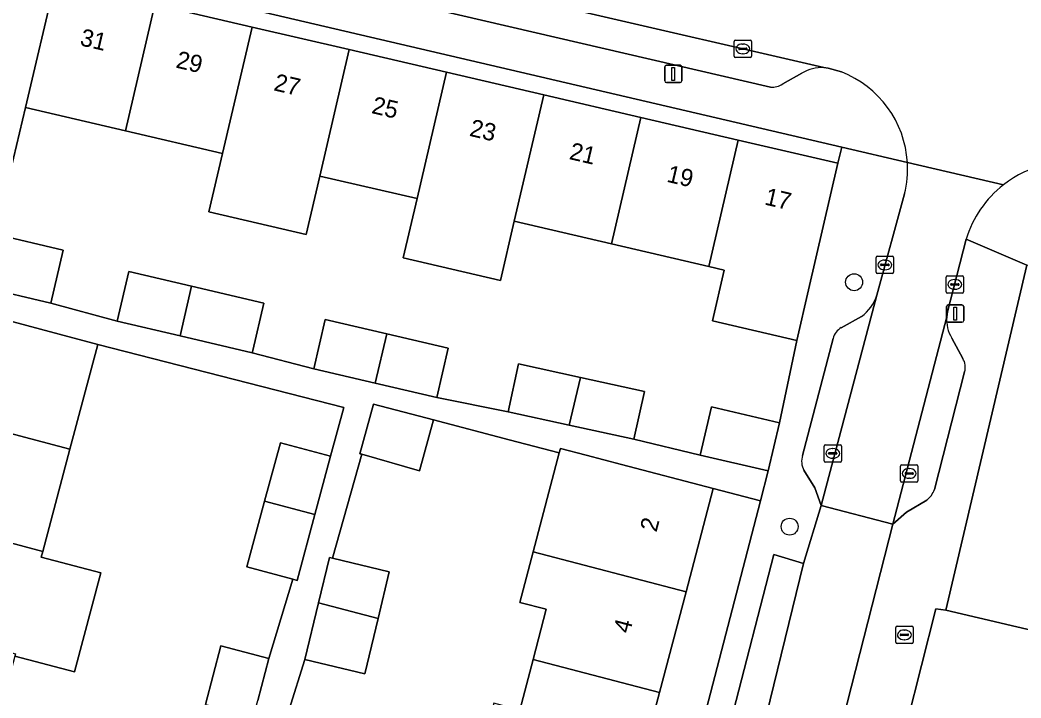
# Model space of a CAD drawing. Extents: x 163683 to 164494, y 382709 to 383872.
# Drawn here: x 163855.9 to 163913.7, y 383286 to 383325.1 of the extents above; entities that cross this region are included whole.
import ezdxf

# ---------------------------------------------------------------- set-up
doc = ezdxf.new("R2010")
doc.units = 0
for name, color, linetype in [('IMGEO_Boom', 7, 'Continuous'), ('IMGEO_Brandkraan', 7, 'Continuous'), ('IMGEO_Erf', 7, 'Continuous'), ('IMGEO_Kolk', 7, 'Continuous'), ('IMGEO_Lichtmast', 7, 'Continuous'), ('IMGEO_Pand', 7, 'Continuous'), ('IMGEO_Pand_nummerreeks', 7, 'Continuous'), ('IMGEO_Parkeervlak_open', 7, 'Continuous'), ('IMGEO_Rijbaan_lokaal_open', 7, 'Continuous'), ('IMGEO_Voetpad_open', 7, 'Continuous')]:
    doc.layers.add(name, color=color, linetype=linetype)

msp = doc.modelspace()

# ---------------------------------------------------------------- linework, layer by layer
at = {"layer": 'IMGEO_Boom'}
for centre in [(163904.067, 383309.958), (163900.344, 383295.846)]:
    msp.add_circle(centre, 0.489, dxfattribs=at)
at = {"layer": 'IMGEO_Brandkraan'}
for p, q in [((163906.47, 383289.172), (163906.47, 383290.024)), ((163906.545, 383290.098), (163907.397, 383290.098)), ((163907.471, 383290.024), (163907.471, 383289.172)), ((163906.729, 383289.592), (163906.729, 383289.604)), ((163907.167, 383289.555), (163906.769, 383289.555)), ((163906.772, 383289.641), (163907.17, 383289.641)), ((163906.958, 383289.878), (163906.983, 383289.878)), ((163907.213, 383289.604), (163907.213, 383289.592)), ((163907.397, 383289.098), (163906.545, 383289.098)), ((163906.981, 383289.318), (163906.956, 383289.318))]:
    msp.add_line(p, q, dxfattribs=at)
for points in [[(163906.47, 383289.172), (163906.47, 383290.024)], [(163906.545, 383290.098), (163907.397, 383290.098)], [(163907.471, 383290.024), (163907.471, 383289.172)], [(163907.397, 383289.098), (163906.545, 383289.098)]]:
    msp.add_lwpolyline(points, dxfattribs=at)
for centre, radius, start, end in [((163906.547, 383290.022), 0.0765, 91.55205, 178.44795), ((163906.547, 383290.022), 0.0765, 91.55205, 178.44795), ((163907.395, 383290.022), 0.0765, 1.55205, 88.44795), ((163907.395, 383290.022), 0.0765, 1.55205, 88.44795), ((163906.769, 383289.601), 0.0403, 85.87752, 175.75265), ((163906.766, 383289.591), 0.0366, 178.93798, 274.71019), ((163907.17, 383289.598), 0.043, 264.86636, 352.45326), ((163907.174, 383289.603), 0.0386, 1.73085, 96.63898), ((163906.547, 383289.174), 0.0765, 181.55205, 268.44795), ((163906.547, 383289.174), 0.0765, 181.55205, 268.44795), ((163907.395, 383289.174), 0.0765, 271.55205, 358.44795), ((163907.395, 383289.174), 0.0765, 271.55205, 358.44795)]:
    msp.add_arc(centre, radius, start, end, dxfattribs=at)
for centre, major_axis, ratio, start_param, end_param in [((163906.957, 383289.598), (-0.387, 0.002), 0.722429, 4.712389, 7.853982), ((163906.982, 383289.598), (-0.39, 0.002), 0.717154, 1.570796, 4.712389)]:
    msp.add_ellipse(centre, major_axis=major_axis, ratio=ratio, start_param=start_param, end_param=end_param, dxfattribs=at)
at = {"layer": 'IMGEO_Erf'}
for points in [[(163857.924, 383327.339), (163863.683, 383326), (163869.298, 383324.694), (163874.913, 383323.388), (163880.528, 383322.082), (163886.144, 383320.776), (163891.758, 383319.47), (163897.373, 383318.164), (163903.134, 383316.824), (163903.358, 383317.758), (163858.157, 383328.328)], [(163896.567, 383310.66), (163895.674, 383310.868), (163890.059, 383312.174), (163884.444, 383313.479), (163883.647, 383310.057), (163878.032, 383311.364), (163878.829, 383314.785), (163873.214, 383316.091), (163872.426, 383312.707), (163866.81, 383314.016), (163867.598, 383317.397), (163861.984, 383318.703), (163856.227, 383320.042), (163854.463, 383312.727), (163858.396, 383311.812), (163857.684, 383308.752), (163861.509, 383307.711), (163862.183, 383310.58), (163865.811, 383309.728), (163869.982, 383308.748), (163869.34, 383306.012), (163869.309, 383305.88), (163872.864, 383304.958), (163873.529, 383307.813), (163877.081, 383306.986), (163880.633, 383306.158), (163879.968, 383303.304), (163884.082, 383302.484), (163884.689, 383305.251), (163888.264, 383304.466), (163891.957, 383303.655), (163891.35, 383300.888), (163895.182, 383299.978), (163895.829, 383302.758), (163899.76, 383301.843), (163900.756, 383306.597), (163895.886, 383307.73)], [(163898.664, 383297.332), (163895.929, 383298.043), (163894.36, 383292.08), (163892.828, 383286.261), (163891.296, 383280.441), (163889.765, 383274.621), (163888.233, 383268.801), (163886.701, 383262.982), (163885.17, 383257.162), (163883.6, 383251.198), (163882.842, 383251.397), (163882.474, 383250), (163881.969, 383248.081), (163885.612, 383247.134)]]:
    msp.add_lwpolyline(points, close=True, dxfattribs=at)
for points in [[(163866.606, 383285.579), (163867.505, 383288.961), (163870.274, 383288.225), (163871.653, 383292.812), (163869.004, 383293.528), (163870.028, 383297.319), (163870.939, 383300.692), (163873.836, 383299.91), (163874.597, 383302.726), (163860.39, 383306.366), (163858.781, 383300.314), (163857.211, 383294.408), (163857.127, 383294.093), (163860.571, 383293.176), (163859.048, 383287.455), (163855.606, 383288.371), (163854.071, 383282.596)], [(163884.759, 383285.252), (163885.529, 383288.18), (163886.291, 383291.075), (163884.768, 383291.475), (163885.538, 383294.401), (163887.041, 383300.111), (163884.155, 383300.867), (163879.777, 383302.014), (163878.965, 383299.076), (163875.633, 383300.024), (163873.942, 383294.021), (163877.225, 383293.229), (163876.575, 383290.534), (163875.807, 383287.349), (163872.352, 383288.183), (163871.437, 383285.286)]]:
    msp.add_lwpolyline(points, dxfattribs=at)
at = {"layer": 'IMGEO_Kolk'}
for p, q in [((163897.142, 383323.007), (163897.142, 383323.859)), ((163897.217, 383323.933), (163898.069, 383323.933)), ((163897.63, 383323.713), (163897.655, 383323.713)), ((163898.143, 383323.859), (163898.143, 383323.007)), ((163897.401, 383323.427), (163897.401, 383323.439)), ((163897.839, 383323.39), (163897.441, 383323.39)), ((163897.444, 383323.476), (163897.842, 383323.476)), ((163897.653, 383323.153), (163897.628, 383323.153)), ((163897.885, 383323.439), (163897.885, 383323.427)), ((163898.069, 383322.933), (163897.217, 383322.933)), ((163905.415, 383311.459), (163906.267, 383311.459)), ((163905.34, 383310.533), (163905.34, 383311.385)), ((163905.599, 383310.953), (163905.599, 383310.965)), ((163906.037, 383310.916), (163905.639, 383310.916)), ((163905.642, 383311.002), (163906.04, 383311.002)), ((163905.828, 383311.239), (163905.853, 383311.239)), ((163906.083, 383310.965), (163906.083, 383310.953)), ((163906.341, 383311.385), (163906.341, 383310.533)), ((163906.267, 383310.459), (163905.415, 383310.459)), ((163905.851, 383310.679), (163905.826, 383310.679)), ((163909.382, 383309.405), (163909.382, 383310.257)), ((163909.457, 383310.331), (163910.309, 383310.331)), ((163910.383, 383310.257), (163910.383, 383309.405)), ((163909.641, 383309.825), (163909.641, 383309.837)), ((163910.079, 383309.788), (163909.681, 383309.788)), ((163909.684, 383309.874), (163910.082, 383309.874)), ((163909.87, 383310.111), (163909.895, 383310.111)), ((163910.125, 383309.837), (163910.125, 383309.825)), ((163910.309, 383309.331), (163909.457, 383309.331)), ((163909.893, 383309.551), (163909.868, 383309.551)), ((163902.334, 383299.649), (163902.334, 383300.501)), ((163902.409, 383300.575), (163903.261, 383300.575)), ((163903.335, 383300.501), (163903.335, 383299.649)), ((163902.593, 383300.069), (163902.593, 383300.081)), ((163903.031, 383300.032), (163902.633, 383300.032)), ((163902.636, 383300.118), (163903.034, 383300.118)), ((163902.822, 383300.355), (163902.847, 383300.355)), ((163903.077, 383300.081), (163903.077, 383300.069)), ((163903.261, 383299.575), (163902.409, 383299.575)), ((163902.845, 383299.795), (163902.82, 383299.795)), ((163906.748, 383298.49), (163906.748, 383299.342)), ((163906.823, 383299.416), (163907.675, 383299.416)), ((163907.749, 383299.342), (163907.749, 383298.49)), ((163907.007, 383298.91), (163907.007, 383298.922)), ((163907.445, 383298.873), (163907.047, 383298.873)), ((163907.05, 383298.959), (163907.448, 383298.959)), ((163907.236, 383299.196), (163907.261, 383299.196)), ((163907.491, 383298.922), (163907.491, 383298.91)), ((163907.675, 383298.416), (163906.823, 383298.416)), ((163907.259, 383298.636), (163907.234, 383298.636))]:
    msp.add_line(p, q, dxfattribs=at)
for points in [[(163897.142, 383323.007), (163897.142, 383323.859)], [(163897.217, 383323.933), (163898.069, 383323.933)], [(163898.143, 383323.859), (163898.143, 383323.007)], [(163898.069, 383322.933), (163897.217, 383322.933)], [(163905.415, 383311.459), (163906.267, 383311.459)], [(163905.34, 383310.533), (163905.34, 383311.385)], [(163906.341, 383311.385), (163906.341, 383310.533)], [(163906.267, 383310.459), (163905.415, 383310.459)], [(163909.382, 383309.405), (163909.382, 383310.257)], [(163909.457, 383310.331), (163910.309, 383310.331)], [(163910.383, 383310.257), (163910.383, 383309.405)], [(163910.309, 383309.331), (163909.457, 383309.331)], [(163902.334, 383299.649), (163902.334, 383300.501)], [(163902.409, 383300.575), (163903.261, 383300.575)], [(163903.335, 383300.501), (163903.335, 383299.649)], [(163903.261, 383299.575), (163902.409, 383299.575)], [(163906.748, 383298.49), (163906.748, 383299.342)], [(163906.823, 383299.416), (163907.675, 383299.416)], [(163907.749, 383299.342), (163907.749, 383298.49)], [(163907.675, 383298.416), (163906.823, 383298.416)]]:
    msp.add_lwpolyline(points, dxfattribs=at)
for centre, radius, start, end in [((163897.219, 383323.857), 0.0765, 91.55205, 178.44795), ((163897.219, 383323.857), 0.0765, 91.55205, 178.44795), ((163898.067, 383323.857), 0.0765, 1.55205, 88.44795), ((163898.067, 383323.857), 0.0765, 1.55205, 88.44795), ((163897.219, 383323.009), 0.0765, 181.55205, 268.44795), ((163897.219, 383323.009), 0.0765, 181.55205, 268.44795), ((163897.441, 383323.436), 0.0403, 85.87752, 175.75265), ((163897.438, 383323.426), 0.0366, 178.93798, 274.71019), ((163897.842, 383323.433), 0.043, 264.86636, 352.45326), ((163897.846, 383323.438), 0.0386, 1.73085, 96.63898), ((163898.067, 383323.009), 0.0765, 271.55205, 358.44795), ((163898.067, 383323.009), 0.0765, 271.55205, 358.44795), ((163905.417, 383311.383), 0.0765, 91.55205, 178.44795), ((163905.417, 383311.383), 0.0765, 91.55205, 178.44795), ((163906.265, 383311.383), 0.0765, 1.55205, 88.44795), ((163906.265, 383311.383), 0.0765, 1.55205, 88.44795), ((163905.639, 383310.962), 0.0403, 85.87752, 175.75265), ((163905.636, 383310.952), 0.0366, 178.93798, 274.71019), ((163906.04, 383310.959), 0.043, 264.86636, 352.45326), ((163906.044, 383310.964), 0.0386, 1.73085, 96.63898), ((163905.417, 383310.535), 0.0765, 181.55205, 268.44795), ((163905.417, 383310.535), 0.0765, 181.55205, 268.44795), ((163906.265, 383310.535), 0.0765, 271.55205, 358.44795), ((163906.265, 383310.535), 0.0765, 271.55205, 358.44795), ((163909.459, 383310.255), 0.0765, 91.55205, 178.44795), ((163909.459, 383310.255), 0.0765, 91.55205, 178.44795), ((163910.307, 383310.255), 0.0765, 1.55205, 88.44795), ((163910.307, 383310.255), 0.0765, 1.55205, 88.44795), ((163909.681, 383309.834), 0.0403, 85.87752, 175.75265), ((163909.678, 383309.824), 0.0366, 178.93798, 274.71019), ((163910.082, 383309.831), 0.043, 264.86636, 352.45326), ((163910.086, 383309.836), 0.0386, 1.73085, 96.63898), ((163909.459, 383309.407), 0.0765, 181.55205, 268.44795), ((163909.459, 383309.407), 0.0765, 181.55205, 268.44795), ((163910.307, 383309.407), 0.0765, 271.55205, 358.44795), ((163910.307, 383309.407), 0.0765, 271.55205, 358.44795), ((163902.411, 383300.499), 0.0765, 91.55205, 178.44795), ((163902.411, 383300.499), 0.0765, 91.55205, 178.44795), ((163903.259, 383300.499), 0.0765, 1.55205, 88.44795), ((163903.259, 383300.499), 0.0765, 1.55205, 88.44795), ((163902.633, 383300.078), 0.0403, 85.87752, 175.75265), ((163902.63, 383300.068), 0.0366, 178.93798, 274.71019), ((163903.034, 383300.075), 0.043, 264.86636, 352.45326), ((163903.038, 383300.08), 0.0386, 1.73085, 96.63898), ((163902.411, 383299.651), 0.0765, 181.55205, 268.44795), ((163902.411, 383299.651), 0.0765, 181.55205, 268.44795), ((163903.259, 383299.651), 0.0765, 271.55205, 358.44795), ((163903.259, 383299.651), 0.0765, 271.55205, 358.44795), ((163906.825, 383299.34), 0.0765, 91.55205, 178.44795), ((163906.825, 383299.34), 0.0765, 91.55205, 178.44795), ((163907.673, 383299.34), 0.0765, 1.55205, 88.44795), ((163907.673, 383299.34), 0.0765, 1.55205, 88.44795), ((163907.047, 383298.919), 0.0403, 85.87752, 175.75265), ((163907.044, 383298.909), 0.0366, 178.93798, 274.71019), ((163907.448, 383298.916), 0.043, 264.86636, 352.45326), ((163907.452, 383298.921), 0.0386, 1.73085, 96.63898), ((163906.825, 383298.492), 0.0765, 181.55205, 268.44795), ((163906.825, 383298.492), 0.0765, 181.55205, 268.44795), ((163907.673, 383298.492), 0.0765, 271.55205, 358.44795), ((163907.673, 383298.492), 0.0765, 271.55205, 358.44795)]:
    msp.add_arc(centre, radius, start, end, dxfattribs=at)
for centre, major_axis, ratio, start_param, end_param in [((163897.629, 383323.433), (-0.387, 0.002), 0.722429, 4.712389, 7.853982), ((163897.654, 383323.433), (-0.39, 0.002), 0.717154, 1.570796, 4.712389), ((163905.827, 383310.959), (-0.387, 0.002), 0.722429, 4.712389, 7.853982), ((163905.852, 383310.959), (-0.39, 0.002), 0.717154, 1.570796, 4.712389), ((163909.869, 383309.831), (-0.387, 0.002), 0.722429, 4.712389, 7.853982), ((163909.894, 383309.831), (-0.39, 0.002), 0.717154, 1.570796, 4.712389), ((163902.821, 383300.075), (-0.387, 0.002), 0.722429, 4.712389, 7.853982), ((163902.846, 383300.075), (-0.39, 0.002), 0.717154, 1.570796, 4.712389), ((163907.235, 383298.916), (-0.387, 0.002), 0.722429, 4.712389, 7.853982), ((163907.26, 383298.916), (-0.39, 0.002), 0.717154, 1.570796, 4.712389)]:
    msp.add_ellipse(centre, major_axis=major_axis, ratio=ratio, start_param=start_param, end_param=end_param, dxfattribs=at)
at = {"layer": 'IMGEO_Lichtmast'}
for p, q in [((163893.129, 383321.586), (163893.129, 383322.386)), ((163893.129, 383322.386), (163893.129, 383321.586)), ((163893.229, 383322.486), (163894.019, 383322.486)), ((163894.019, 383322.486), (163893.229, 383322.486)), ((163894.119, 383322.386), (163894.119, 383321.586)), ((163894.119, 383321.586), (163894.119, 383322.386)), ((163894.019, 383321.486), (163893.229, 383321.486)), ((163893.229, 383321.486), (163894.019, 383321.486)), ((163909.406, 383307.751), (163909.406, 383308.551)), ((163909.406, 383308.551), (163909.406, 383307.751)), ((163909.506, 383308.651), (163910.296, 383308.651)), ((163910.296, 383308.651), (163909.506, 383308.651)), ((163910.396, 383308.551), (163910.396, 383307.751)), ((163910.396, 383307.751), (163910.396, 383308.551)), ((163910.296, 383307.651), (163909.506, 383307.651)), ((163909.506, 383307.651), (163910.296, 383307.651))]:
    msp.add_line(p, q, dxfattribs=at)
for points in [[(163893.549, 383322.361), (163893.699, 383322.361), (163893.699, 383321.611), (163893.549, 383321.611), (163893.549, 383322.361)], [(163909.826, 383308.526), (163909.976, 383308.526), (163909.976, 383307.776), (163909.826, 383307.776), (163909.826, 383308.526)]]:
    msp.add_lwpolyline(points, dxfattribs=at)
for centre, start, end in [((163893.229, 383322.386), 90, 180), ((163893.229, 383322.386), 90, 180), ((163894.019, 383322.386), 0, 90), ((163894.019, 383322.386), 360, 90), ((163893.229, 383321.586), 180, 270), ((163893.229, 383321.586), 180, 270), ((163894.019, 383321.586), 270, 0), ((163894.019, 383321.586), 270, 0), ((163909.506, 383308.551), 90, 180), ((163909.506, 383308.551), 90, 180), ((163910.296, 383308.551), 0, 90), ((163910.296, 383308.551), 360, 90), ((163909.506, 383307.751), 180, 270), ((163909.506, 383307.751), 180, 270), ((163910.296, 383307.751), 270, 0), ((163910.296, 383307.751), 270, 0)]:
    msp.add_arc(centre, 0.1, start, end, dxfattribs=at)
at = {"layer": 'IMGEO_Pand'}
for points in [[(163863.683, 383326), (163857.924, 383327.339), (163856.227, 383320.042), (163861.984, 383318.703)], [(163863.683, 383326), (163861.984, 383318.703), (163867.598, 383317.397), (163869.298, 383324.694)], [(163874.913, 383323.388), (163869.298, 383324.694), (163867.598, 383317.397), (163866.81, 383314.016), (163872.426, 383312.707), (163873.214, 383316.091)], [(163880.528, 383322.082), (163874.913, 383323.388), (163873.214, 383316.091), (163878.829, 383314.785)], [(163886.144, 383320.776), (163880.528, 383322.082), (163878.829, 383314.785), (163878.032, 383311.364), (163883.647, 383310.057), (163884.444, 383313.479)], [(163886.144, 383320.776), (163884.444, 383313.479), (163890.059, 383312.174), (163891.758, 383319.47)], [(163895.674, 383310.868), (163897.373, 383318.164), (163891.758, 383319.47), (163890.059, 383312.174)], [(163895.674, 383310.868), (163896.567, 383310.66), (163895.886, 383307.73), (163900.756, 383306.597), (163901.437, 383309.527), (163903.134, 383316.824), (163897.373, 383318.164)], [(163853.751, 383309.667), (163857.684, 383308.752), (163858.396, 383311.812), (163854.463, 383312.727)], [(163919.992, 383309.41), (163919.844, 383309.445), (163919.779, 383309.165), (163918.659, 383309.428), (163918.26, 383307.949), (163917.188, 383308.2), (163917.11, 383309.79), (163914.331, 383310.441), (163914.429, 383310.858), (163914.037, 383310.949), (163909.371, 383291.025), (163915.35, 383289.625)], [(163865.811, 383309.728), (163862.183, 383310.58), (163861.509, 383307.711), (163865.143, 383306.858)], [(163869.982, 383308.748), (163865.811, 383309.728), (163865.143, 383306.858), (163869.309, 383305.88), (163869.34, 383306.012)], [(163851.721, 383302.194), (163858.781, 383300.314), (163860.39, 383306.366), (163858.164, 383306.959), (163853.332, 383308.245), (163853.289, 383308.083)], [(163877.081, 383306.986), (163873.529, 383307.813), (163872.864, 383304.958), (163876.416, 383304.131)], [(163877.081, 383306.986), (163876.416, 383304.131), (163879.968, 383303.304), (163880.633, 383306.158)], [(163888.264, 383304.466), (163884.689, 383305.251), (163884.082, 383302.484), (163887.622, 383301.707)], [(163888.264, 383304.466), (163887.622, 383301.707), (163891.35, 383300.888), (163891.957, 383303.655)], [(163879.777, 383302.014), (163876.315, 383302.926), (163875.52, 383300.056), (163875.633, 383300.024), (163878.965, 383299.076)], [(163899.76, 383301.843), (163895.829, 383302.758), (163895.182, 383299.978), (163899.114, 383299.064)], [(163851.721, 383302.194), (163850.149, 383296.289), (163857.211, 383294.408), (163858.781, 383300.314)], [(163870.028, 383297.319), (163872.927, 383296.547), (163873.836, 383299.91), (163870.939, 383300.692)], [(163895.929, 383298.043), (163890.644, 383299.434), (163888.603, 383299.971), (163887.107, 383300.365), (163887.041, 383300.111), (163885.538, 383294.401), (163894.36, 383292.08)], [(163872.927, 383296.547), (163870.028, 383297.319), (163869.004, 383293.528), (163871.653, 383292.812), (163871.901, 383292.745)], [(163857.127, 383294.093), (163857.211, 383294.408), (163850.149, 383296.289), (163848.577, 383290.384), (163855.641, 383288.502), (163855.606, 383288.371), (163859.048, 383287.455), (163860.571, 383293.176)], [(163877.225, 383293.229), (163873.942, 383294.021), (163873.77, 383294.062), (163873.138, 383291.438), (163876.575, 383290.534)], [(163885.538, 383294.401), (163884.768, 383291.475), (163886.291, 383291.075), (163885.529, 383288.18), (163892.828, 383286.261), (163894.36, 383292.08)], [(163876.575, 383290.534), (163873.138, 383291.438), (163872.352, 383288.183), (163875.807, 383287.349)], [(163870.274, 383288.225), (163867.505, 383288.961), (163866.606, 383285.579), (163869.374, 383284.843), (163869.632, 383285.812)], [(163882.494, 383282.756), (163891.296, 383280.441), (163892.828, 383286.261), (163885.529, 383288.18), (163884.759, 383285.252), (163883.255, 383285.648)]]:
    msp.add_lwpolyline(points, close=True, dxfattribs=at)
at = {"layer": 'IMGEO_Parkeervlak_open'}
for points in [[(163902.326, 383322.351), (163859.76, 383332.184)], [(163862.124, 383329.84), (163899.24, 383321.222)], [(163899.942, 383321.405), (163901.049, 383322.031)], [(163902.16, 383297.064), (163905.385, 383309.218)], [(163904.494, 383307.984), (163903.323, 383307.335)], [(163909.421, 383307.953), (163906.302, 383295.98), (163907.092, 383296.686), (163908.258, 383297.377)], [(163902.851, 383306.716), (163901.091, 383299.957)], [(163910.343, 383305.552), (163909.71, 383306.736)], [(163908.711, 383297.992), (163910.446, 383304.783)], [(163901.169, 383299.099), (163901.804, 383298.097)], [(163901.804, 383298.097), (163902.16, 383297.064)]]:
    msp.add_lwpolyline(points, dxfattribs=at)
msp.add_lwpolyline([(163898.798, 383284.106), (163901.152, 383293.719), (163899.44, 383294.245), (163896.95, 383284.607)], close=True, dxfattribs=at)
for centre, radius, start, end in [((163902.219, 383320.069), 2.284, 87.32034, 120.81548), ((163899.338, 383322.285), 1.067, 264.73714, 304.48468), ((163903.1, 383309.929), 2.393, 305.62905, 342.70921), ((163911.359, 383307.77), 1.947, 174.61697, 212.10013), ((163903.866, 383306.432), 1.054, 121.00005, 164.34745), ((163909.583, 383305.059), 0.906, 342.27478, 32.98282), ((163902.12, 383299.618), 1.083, 161.75597, 208.63289), ((163907.441, 383298.453), 1.351, 307.20481, 340.04556)]:
    msp.add_arc(centre, radius, start, end, dxfattribs=at)
at = {"layer": 'IMGEO_Rijbaan_lokaal_open'}
for points in [[(163858.996, 383332.399), (163859.76, 383332.184), (163902.326, 383322.351), (163902.566, 383322.327), (163903.333, 383322.099)], [(163912.693, 383315.581), (163907.144, 383316.873)], [(163907.144, 383316.873), (163912.693, 383315.581)], [(163906.976, 383315.057), (163905.385, 383309.218), (163902.16, 383297.064), (163906.302, 383295.98), (163909.421, 383307.953), (163909.47, 383308.243), (163910.534, 383312.436)], [(163915.35, 383289.625), (163909.371, 383291.025), (163908.783, 383291.109), (163907.139, 383284.564), (163913.179, 383283.01), (163912.421, 383280.061), (163911.662, 383277.112), (163910.903, 383274.163), (163910.145, 383271.214), (163909.386, 383268.265), (163908.628, 383265.316), (163907.869, 383262.366), (163915.635, 383260.355)]]:
    msp.add_lwpolyline(points, dxfattribs=at)
msp.add_lwpolyline([(163906.302, 383295.98), (163902.16, 383297.064), (163901.152, 383293.719), (163898.798, 383284.106), (163898.746, 383283.899), (163898.702, 383283.728), (163902.884, 383282.57), (163902.956, 383282.867)], close=True, dxfattribs=at)
for centre, radius, start, end in [((163901.156, 383316.509), 5.999, 3.47813, 68.72381), ((163901.125, 383316.514), 6.03, 346.01621, 3.4129), ((163916.576, 383310.604), 6.312, 77.70848, 127.96353), ((163916.576, 383310.602), 6.314, 127.94826, 163.1136)]:
    msp.add_arc(centre, radius, start, end, dxfattribs=at)
at = {"layer": 'IMGEO_Voetpad_open'}
for points in [[(163899.24, 383321.222), (163862.124, 383329.84)], [(163851.325, 383308.575), (163853.289, 383308.083), (163853.332, 383308.245), (163853.751, 383309.667), (163854.463, 383312.727), (163856.227, 383320.042), (163857.924, 383327.339), (163851.643, 383328.175), (163848.896, 383317.894)], [(163851.643, 383328.175), (163857.924, 383327.339), (163858.157, 383328.328), (163903.358, 383317.758), (163907.144, 383316.873)], [(163901.049, 383322.031), (163899.942, 383321.405)], [(163903.333, 383322.099), (163902.566, 383322.327), (163902.326, 383322.351)], [(163907.144, 383316.873), (163903.358, 383317.758), (163903.134, 383316.824), (163901.437, 383309.527), (163900.756, 383306.597), (163899.76, 383301.843), (163899.114, 383299.064), (163898.664, 383297.332), (163885.612, 383247.134), (163885.219, 383245.624), (163880.342, 383226.864), (163878.372, 383219.125), (163866.423, 383172.179), (163866.067, 383170.779), (163864.305, 383163.858), (163862.614, 383154.627), (163861.495, 383147.957)], [(163905.385, 383309.218), (163906.976, 383315.057)], [(163914.037, 383310.949), (163910.534, 383312.436), (163909.47, 383308.243), (163909.421, 383307.953)], [(163910.534, 383312.436), (163914.037, 383310.949)], [(163875.48, 383176.702), (163875.382, 383176.327), (163878.767, 383175.585), (163879.499, 383178.388), (163891.71, 383225.163), (163892.316, 383227.481), (163901.514, 383262.715), (163901.829, 383263.92), (163902.588, 383266.869), (163903.346, 383269.818), (163904.105, 383272.767), (163904.863, 383275.717), (163905.622, 383278.666), (163906.38, 383281.615), (163907.139, 383284.564), (163908.783, 383291.109), (163909.371, 383291.025), (163914.037, 383310.949)], [(163871.437, 383285.286), (163872.352, 383288.183), (163873.138, 383291.438), (163873.77, 383294.062), (163873.942, 383294.021), (163875.633, 383300.024), (163875.52, 383300.056), (163876.315, 383302.926), (163879.777, 383302.014), (163884.155, 383300.867), (163887.041, 383300.111), (163887.107, 383300.365), (163888.603, 383299.971), (163890.644, 383299.434), (163895.929, 383298.043), (163898.664, 383297.332), (163899.114, 383299.064), (163895.182, 383299.978), (163891.35, 383300.888), (163887.622, 383301.707), (163884.082, 383302.484), (163879.968, 383303.304), (163876.416, 383304.131), (163872.864, 383304.958), (163869.309, 383305.88), (163865.143, 383306.858), (163861.509, 383307.711), (163857.684, 383308.752), (163853.751, 383309.667)], [(163853.332, 383308.245), (163858.164, 383306.959), (163860.39, 383306.366), (163874.597, 383302.726), (163873.836, 383299.91), (163872.927, 383296.547), (163871.901, 383292.745), (163871.653, 383292.812), (163870.274, 383288.225), (163869.632, 383285.812)], [(163903.323, 383307.335), (163904.494, 383307.984)], [(163901.091, 383299.957), (163902.851, 383306.716)], [(163909.71, 383306.736), (163910.343, 383305.552)], [(163910.446, 383304.783), (163908.711, 383297.992)], [(163898.702, 383283.728), (163898.746, 383283.899), (163898.798, 383284.106), (163896.95, 383284.607), (163899.44, 383294.245), (163901.152, 383293.719), (163902.16, 383297.064), (163901.804, 383298.097), (163901.169, 383299.099)], [(163908.258, 383297.377), (163907.092, 383296.686), (163906.302, 383295.98), (163902.956, 383282.867), (163902.884, 383282.57)]]:
    msp.add_lwpolyline(points, dxfattribs=at)
for centre, radius, start, end in [((163902.219, 383320.069), 2.284, 87.32034, 120.81548), ((163901.156, 383316.509), 5.999, 3.47813, 68.72381), ((163899.338, 383322.285), 1.067, 264.73714, 304.48468), ((163901.125, 383316.514), 6.03, 346.01621, 3.4129), ((163916.576, 383310.604), 6.312, 77.70848, 127.96353), ((163916.576, 383310.602), 6.314, 127.94826, 163.1136), ((163903.1, 383309.929), 2.393, 305.62905, 342.70921), ((163911.359, 383307.77), 1.947, 174.61697, 212.10013), ((163903.866, 383306.432), 1.054, 121.00005, 164.34745), ((163909.583, 383305.059), 0.906, 342.27478, 32.98282), ((163902.12, 383299.618), 1.083, 161.75597, 208.63289), ((163907.441, 383298.453), 1.351, 307.20481, 340.04556)]:
    msp.add_arc(centre, radius, start, end, dxfattribs=at)

# ---------------------------------------------------------------- texts
at = {"layer": 'IMGEO_Pand_nummerreeks'}
for s, rotation, p in [('31', 346.90685, (163859.312, 383323.648)), ('29', 346.90685, (163864.853, 383322.36)), ('27', 346.90791, (163870.504, 383321.046)), ('25', 346.90685, (163876.155, 383319.731)), ('23', 346.90791, (163881.807, 383318.418)), ('21', 346.90685, (163887.568, 383317.076)), ('19', 346.90685, (163893.197, 383315.767)), ('17', 346.90685, (163898.848, 383314.453)), ('2', 75.25228, (163892.651, 383295.488)), ('4', 75.25487, (163891.11, 383289.635))]:
    msp.add_text(s, height=1, rotation=rotation, dxfattribs=at).set_placement(p)

doc.saveas('drawing.dxf')
